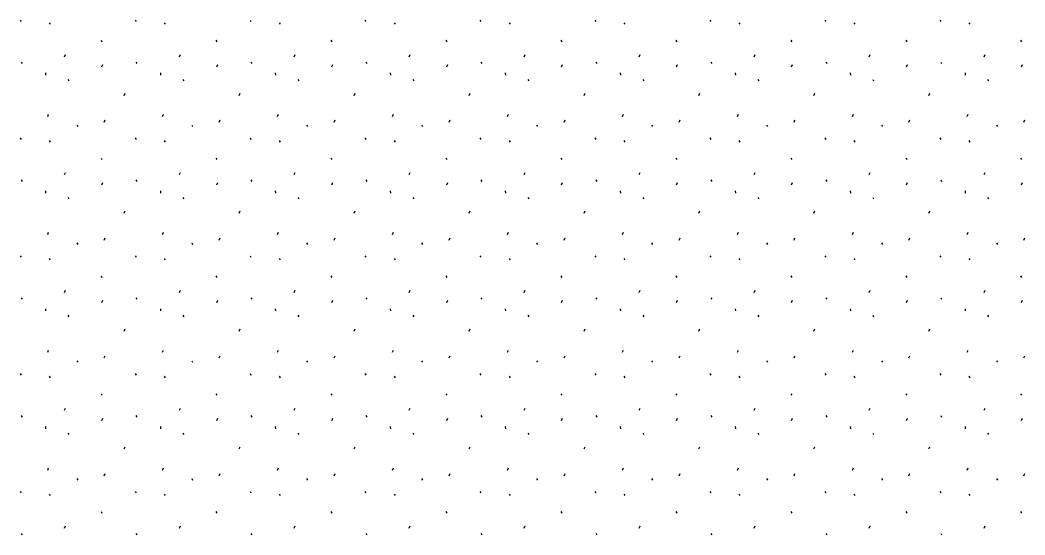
# Model space of a CAD drawing. Extents: x 419396 to 421519, y 4453567 to 4456767.
# Drawn here: x 420635 to 420707.4, y 4455546.7 to 4455583.9 of the extents above; entities that cross this region are included whole.
import ezdxf

# ---------------------------------------------------------------- set-up
doc = ezdxf.new("R2010")
doc.units = 0
doc.layers.add('Level 41', color=7, linetype='Continuous')

msp = doc.modelspace()

# ---------------------------------------------------------------- linework, layer by layer
at = {"layer": 'Level 41'}
for p, q in [((420634.954, 4455583.916), (420635.025, 4455583.809)), ((420637.053, 4455583.724), (420637.124, 4455583.617)), ((420643.247, 4455583.916), (420643.318, 4455583.809)), ((420645.346, 4455583.724), (420645.417, 4455583.617)), ((420651.54, 4455583.916), (420651.611, 4455583.809)), ((420653.639, 4455583.724), (420653.71, 4455583.617)), ((420659.833, 4455583.916), (420659.904, 4455583.809)), ((420661.932, 4455583.724), (420662.003, 4455583.617)), ((420668.126, 4455583.916), (420668.197, 4455583.809)), ((420670.225, 4455583.724), (420670.296, 4455583.617)), ((420676.419, 4455583.916), (420676.49, 4455583.809)), ((420678.518, 4455583.724), (420678.589, 4455583.617)), ((420684.712, 4455583.916), (420684.783, 4455583.809)), ((420686.811, 4455583.724), (420686.882, 4455583.617)), ((420693.005, 4455583.916), (420693.076, 4455583.809)), ((420695.104, 4455583.724), (420695.175, 4455583.617)), ((420701.298, 4455583.916), (420701.369, 4455583.809)), ((420703.397, 4455583.724), (420703.468, 4455583.617)), ((420640.791, 4455582.463), (420640.862, 4455582.356)), ((420649.084, 4455582.463), (420649.155, 4455582.356)), ((420657.377, 4455582.463), (420657.448, 4455582.356)), ((420665.67, 4455582.463), (420665.741, 4455582.356)), ((420673.963, 4455582.463), (420674.034, 4455582.356)), ((420682.256, 4455582.463), (420682.327, 4455582.356)), ((420690.549, 4455582.463), (420690.62, 4455582.356)), ((420698.842, 4455582.463), (420698.913, 4455582.356)), ((420707.135, 4455582.463), (420707.206, 4455582.356)), ((420635.021, 4455580.886), (420635.092, 4455580.779)), ((420638.15, 4455581.27), (420638.221, 4455581.429)), ((420643.314, 4455580.886), (420643.385, 4455580.779)), ((420646.443, 4455581.27), (420646.514, 4455581.429)), ((420651.607, 4455580.886), (420651.678, 4455580.779)), ((420654.736, 4455581.27), (420654.807, 4455581.429)), ((420659.9, 4455580.886), (420659.971, 4455580.779)), ((420663.029, 4455581.27), (420663.1, 4455581.429)), ((420668.193, 4455580.886), (420668.264, 4455580.779)), ((420671.322, 4455581.27), (420671.393, 4455581.429)), ((420676.486, 4455580.886), (420676.557, 4455580.779)), ((420679.615, 4455581.27), (420679.686, 4455581.429)), ((420684.779, 4455580.886), (420684.85, 4455580.779)), ((420687.908, 4455581.27), (420687.979, 4455581.429)), ((420693.072, 4455580.886), (420693.143, 4455580.779)), ((420696.201, 4455581.27), (420696.272, 4455581.429)), ((420701.365, 4455580.886), (420701.436, 4455580.779)), ((420704.494, 4455581.27), (420704.565, 4455581.429)), ((420636.779, 4455580.095), (420636.797, 4455579.935)), ((420640.849, 4455580.541), (420640.921, 4455580.701)), ((420645.072, 4455580.095), (420645.09, 4455579.935)), ((420649.142, 4455580.541), (420649.214, 4455580.701)), ((420653.365, 4455580.095), (420653.383, 4455579.935)), ((420657.435, 4455580.541), (420657.507, 4455580.701)), ((420661.658, 4455580.095), (420661.676, 4455579.935)), ((420665.728, 4455580.541), (420665.8, 4455580.701)), ((420669.951, 4455580.095), (420669.969, 4455579.935)), ((420674.021, 4455580.541), (420674.093, 4455580.701)), ((420678.244, 4455580.095), (420678.262, 4455579.935)), ((420682.314, 4455580.541), (420682.386, 4455580.701)), ((420686.537, 4455580.095), (420686.555, 4455579.935)), ((420690.607, 4455580.541), (420690.679, 4455580.701)), ((420694.83, 4455580.095), (420694.848, 4455579.935)), ((420698.9, 4455580.541), (420698.972, 4455580.701)), ((420703.123, 4455580.095), (420703.141, 4455579.935)), ((420707.193, 4455580.541), (420707.265, 4455580.701)), ((420638.409, 4455579.625), (420638.479, 4455579.518)), ((420646.702, 4455579.625), (420646.772, 4455579.518)), ((420654.995, 4455579.625), (420655.065, 4455579.518)), ((420663.288, 4455579.625), (420663.358, 4455579.518)), ((420671.581, 4455579.625), (420671.651, 4455579.518)), ((420679.874, 4455579.625), (420679.944, 4455579.518)), ((420688.167, 4455579.625), (420688.237, 4455579.518)), ((420696.46, 4455579.625), (420696.53, 4455579.518)), ((420704.753, 4455579.625), (420704.823, 4455579.518)), ((420642.465, 4455578.481), (420642.537, 4455578.641)), ((420650.758, 4455578.481), (420650.83, 4455578.641)), ((420659.051, 4455578.481), (420659.123, 4455578.641)), ((420667.344, 4455578.481), (420667.416, 4455578.641)), ((420675.637, 4455578.481), (420675.709, 4455578.641)), ((420683.93, 4455578.481), (420684.002, 4455578.641)), ((420692.223, 4455578.481), (420692.295, 4455578.641)), ((420700.516, 4455578.481), (420700.588, 4455578.641)), ((420636.944, 4455576.951), (420637.014, 4455577.111)), ((420641.027, 4455576.543), (420641.098, 4455576.703)), ((420645.237, 4455576.951), (420645.307, 4455577.111)), ((420649.32, 4455576.543), (420649.391, 4455576.703)), ((420653.53, 4455576.951), (420653.6, 4455577.111)), ((420657.613, 4455576.543), (420657.684, 4455576.703)), ((420661.823, 4455576.951), (420661.893, 4455577.111)), ((420665.906, 4455576.543), (420665.977, 4455576.703)), ((420670.116, 4455576.951), (420670.186, 4455577.111)), ((420674.199, 4455576.543), (420674.27, 4455576.703)), ((420678.409, 4455576.951), (420678.479, 4455577.111)), ((420682.492, 4455576.543), (420682.563, 4455576.703)), ((420686.702, 4455576.951), (420686.772, 4455577.111)), ((420690.785, 4455576.543), (420690.856, 4455576.703)), ((420694.995, 4455576.951), (420695.065, 4455577.111)), ((420699.078, 4455576.543), (420699.149, 4455576.703)), ((420703.288, 4455576.951), (420703.358, 4455577.111)), ((420707.371, 4455576.543), (420707.442, 4455576.703)), ((420639.039, 4455576.335), (420639.11, 4455576.229)), ((420647.332, 4455576.335), (420647.403, 4455576.229)), ((420655.625, 4455576.335), (420655.696, 4455576.229)), ((420663.918, 4455576.335), (420663.989, 4455576.229)), ((420672.211, 4455576.335), (420672.282, 4455576.229)), ((420680.504, 4455576.335), (420680.575, 4455576.229)), ((420688.797, 4455576.335), (420688.868, 4455576.229)), ((420697.09, 4455576.335), (420697.161, 4455576.229)), ((420705.383, 4455576.335), (420705.454, 4455576.229)), ((420634.954, 4455575.406), (420635.025, 4455575.299)), ((420637.053, 4455575.214), (420637.124, 4455575.107)), ((420643.247, 4455575.406), (420643.318, 4455575.299)), ((420645.346, 4455575.214), (420645.417, 4455575.107)), ((420651.54, 4455575.406), (420651.611, 4455575.299)), ((420653.639, 4455575.214), (420653.71, 4455575.107)), ((420659.833, 4455575.406), (420659.904, 4455575.299)), ((420661.932, 4455575.214), (420662.003, 4455575.107)), ((420668.126, 4455575.406), (420668.197, 4455575.299)), ((420670.225, 4455575.214), (420670.296, 4455575.107)), ((420676.419, 4455575.406), (420676.49, 4455575.299)), ((420678.518, 4455575.214), (420678.589, 4455575.107)), ((420684.712, 4455575.406), (420684.783, 4455575.299)), ((420686.811, 4455575.214), (420686.882, 4455575.107)), ((420693.005, 4455575.406), (420693.076, 4455575.299)), ((420695.104, 4455575.214), (420695.175, 4455575.107)), ((420701.298, 4455575.406), (420701.369, 4455575.299)), ((420703.397, 4455575.214), (420703.468, 4455575.107)), ((420640.791, 4455573.953), (420640.862, 4455573.846)), ((420649.084, 4455573.953), (420649.155, 4455573.846)), ((420657.377, 4455573.953), (420657.448, 4455573.846)), ((420665.67, 4455573.953), (420665.741, 4455573.846)), ((420673.963, 4455573.953), (420674.034, 4455573.846)), ((420682.256, 4455573.953), (420682.327, 4455573.846)), ((420690.549, 4455573.953), (420690.62, 4455573.846)), ((420698.842, 4455573.953), (420698.913, 4455573.846)), ((420707.135, 4455573.953), (420707.206, 4455573.846)), ((420638.15, 4455572.76), (420638.221, 4455572.919)), ((420646.443, 4455572.76), (420646.514, 4455572.919)), ((420654.736, 4455572.76), (420654.807, 4455572.919)), ((420663.029, 4455572.76), (420663.1, 4455572.919)), ((420671.322, 4455572.76), (420671.393, 4455572.919)), ((420679.615, 4455572.76), (420679.686, 4455572.919)), ((420687.908, 4455572.76), (420687.979, 4455572.919)), ((420696.201, 4455572.76), (420696.272, 4455572.919)), ((420704.494, 4455572.76), (420704.565, 4455572.919)), ((420635.021, 4455572.376), (420635.092, 4455572.269)), ((420640.849, 4455572.031), (420640.921, 4455572.191)), ((420643.314, 4455572.376), (420643.385, 4455572.269)), ((420649.142, 4455572.031), (420649.214, 4455572.191)), ((420651.607, 4455572.376), (420651.678, 4455572.269)), ((420657.435, 4455572.031), (420657.507, 4455572.191)), ((420659.9, 4455572.376), (420659.971, 4455572.269)), ((420665.728, 4455572.031), (420665.8, 4455572.191)), ((420668.193, 4455572.376), (420668.264, 4455572.269)), ((420674.021, 4455572.031), (420674.093, 4455572.191)), ((420676.486, 4455572.376), (420676.557, 4455572.269)), ((420682.314, 4455572.031), (420682.386, 4455572.191)), ((420684.779, 4455572.376), (420684.85, 4455572.269)), ((420690.607, 4455572.031), (420690.679, 4455572.191)), ((420693.072, 4455572.376), (420693.143, 4455572.269)), ((420698.9, 4455572.031), (420698.972, 4455572.191)), ((420701.365, 4455572.376), (420701.436, 4455572.269)), ((420707.193, 4455572.031), (420707.265, 4455572.191)), ((420636.779, 4455571.585), (420636.797, 4455571.425)), ((420645.072, 4455571.585), (420645.09, 4455571.425)), ((420653.365, 4455571.585), (420653.383, 4455571.425)), ((420661.658, 4455571.585), (420661.676, 4455571.425)), ((420669.951, 4455571.585), (420669.969, 4455571.425)), ((420678.244, 4455571.585), (420678.262, 4455571.425)), ((420686.537, 4455571.585), (420686.555, 4455571.425)), ((420694.83, 4455571.585), (420694.848, 4455571.425)), ((420703.123, 4455571.585), (420703.141, 4455571.425)), ((420638.409, 4455571.115), (420638.479, 4455571.008)), ((420646.702, 4455571.115), (420646.772, 4455571.008)), ((420654.995, 4455571.115), (420655.065, 4455571.008)), ((420663.288, 4455571.115), (420663.358, 4455571.008)), ((420671.581, 4455571.115), (420671.651, 4455571.008)), ((420679.874, 4455571.115), (420679.944, 4455571.008)), ((420688.167, 4455571.115), (420688.237, 4455571.008)), ((420696.46, 4455571.115), (420696.53, 4455571.008)), ((420704.753, 4455571.115), (420704.823, 4455571.008)), ((420642.465, 4455569.971), (420642.537, 4455570.131)), ((420650.758, 4455569.971), (420650.83, 4455570.131)), ((420659.051, 4455569.971), (420659.123, 4455570.131)), ((420667.344, 4455569.971), (420667.416, 4455570.131)), ((420675.637, 4455569.971), (420675.709, 4455570.131)), ((420683.93, 4455569.971), (420684.002, 4455570.131)), ((420692.223, 4455569.971), (420692.295, 4455570.131)), ((420700.516, 4455569.971), (420700.588, 4455570.131)), ((420636.944, 4455568.441), (420637.014, 4455568.601)), ((420645.237, 4455568.441), (420645.307, 4455568.601)), ((420653.53, 4455568.441), (420653.6, 4455568.601)), ((420661.823, 4455568.441), (420661.893, 4455568.601)), ((420670.116, 4455568.441), (420670.186, 4455568.601)), ((420678.409, 4455568.441), (420678.479, 4455568.601)), ((420686.702, 4455568.441), (420686.772, 4455568.601)), ((420694.995, 4455568.441), (420695.065, 4455568.601)), ((420703.288, 4455568.441), (420703.358, 4455568.601)), ((420639.039, 4455567.825), (420639.11, 4455567.719)), ((420641.027, 4455568.033), (420641.098, 4455568.193)), ((420647.332, 4455567.825), (420647.403, 4455567.719)), ((420649.32, 4455568.033), (420649.391, 4455568.193)), ((420655.625, 4455567.825), (420655.696, 4455567.719)), ((420657.613, 4455568.033), (420657.684, 4455568.193)), ((420663.918, 4455567.825), (420663.989, 4455567.719)), ((420665.906, 4455568.033), (420665.977, 4455568.193)), ((420672.211, 4455567.825), (420672.282, 4455567.719)), ((420674.199, 4455568.033), (420674.27, 4455568.193)), ((420680.504, 4455567.825), (420680.575, 4455567.719)), ((420682.492, 4455568.033), (420682.563, 4455568.193)), ((420688.797, 4455567.825), (420688.868, 4455567.719)), ((420690.785, 4455568.033), (420690.856, 4455568.193)), ((420697.09, 4455567.825), (420697.161, 4455567.719)), ((420699.078, 4455568.033), (420699.149, 4455568.193)), ((420705.383, 4455567.825), (420705.454, 4455567.719)), ((420707.371, 4455568.033), (420707.442, 4455568.193)), ((420634.954, 4455566.896), (420635.025, 4455566.789)), ((420637.053, 4455566.704), (420637.124, 4455566.597)), ((420643.247, 4455566.896), (420643.318, 4455566.789)), ((420645.346, 4455566.704), (420645.417, 4455566.597)), ((420651.54, 4455566.896), (420651.611, 4455566.789)), ((420653.639, 4455566.704), (420653.71, 4455566.597)), ((420659.833, 4455566.896), (420659.904, 4455566.789)), ((420661.932, 4455566.704), (420662.003, 4455566.597)), ((420668.126, 4455566.896), (420668.197, 4455566.789)), ((420670.225, 4455566.704), (420670.296, 4455566.597)), ((420676.419, 4455566.896), (420676.49, 4455566.789)), ((420678.518, 4455566.704), (420678.589, 4455566.597)), ((420684.712, 4455566.896), (420684.783, 4455566.789)), ((420686.811, 4455566.704), (420686.882, 4455566.597)), ((420693.005, 4455566.896), (420693.076, 4455566.789)), ((420695.104, 4455566.704), (420695.175, 4455566.597)), ((420701.298, 4455566.896), (420701.369, 4455566.789)), ((420703.397, 4455566.704), (420703.468, 4455566.597)), ((420640.791, 4455565.443), (420640.862, 4455565.336)), ((420649.084, 4455565.443), (420649.155, 4455565.336)), ((420657.377, 4455565.443), (420657.448, 4455565.336)), ((420665.67, 4455565.443), (420665.741, 4455565.336)), ((420673.963, 4455565.443), (420674.034, 4455565.336)), ((420682.256, 4455565.443), (420682.327, 4455565.336)), ((420690.549, 4455565.443), (420690.62, 4455565.336)), ((420698.842, 4455565.443), (420698.913, 4455565.336)), ((420707.135, 4455565.443), (420707.206, 4455565.336)), ((420638.15, 4455564.25), (420638.221, 4455564.409)), ((420646.443, 4455564.25), (420646.514, 4455564.409)), ((420654.736, 4455564.25), (420654.807, 4455564.409)), ((420663.029, 4455564.25), (420663.1, 4455564.409)), ((420671.322, 4455564.25), (420671.393, 4455564.409)), ((420679.615, 4455564.25), (420679.686, 4455564.409)), ((420687.908, 4455564.25), (420687.979, 4455564.409)), ((420696.201, 4455564.25), (420696.272, 4455564.409)), ((420704.494, 4455564.25), (420704.565, 4455564.409)), ((420635.021, 4455563.866), (420635.092, 4455563.759)), ((420640.849, 4455563.521), (420640.921, 4455563.681)), ((420643.314, 4455563.866), (420643.385, 4455563.759)), ((420649.142, 4455563.521), (420649.214, 4455563.681)), ((420651.607, 4455563.866), (420651.678, 4455563.759)), ((420657.435, 4455563.521), (420657.507, 4455563.681)), ((420659.9, 4455563.866), (420659.971, 4455563.759)), ((420665.728, 4455563.521), (420665.8, 4455563.681)), ((420668.193, 4455563.866), (420668.264, 4455563.759)), ((420674.021, 4455563.521), (420674.093, 4455563.681)), ((420676.486, 4455563.866), (420676.557, 4455563.759)), ((420682.314, 4455563.521), (420682.386, 4455563.681)), ((420684.779, 4455563.866), (420684.85, 4455563.759)), ((420690.607, 4455563.521), (420690.679, 4455563.681)), ((420693.072, 4455563.866), (420693.143, 4455563.759)), ((420698.9, 4455563.521), (420698.972, 4455563.681)), ((420701.365, 4455563.866), (420701.436, 4455563.759)), ((420707.193, 4455563.521), (420707.265, 4455563.681)), ((420636.779, 4455563.075), (420636.797, 4455562.915)), ((420645.072, 4455563.075), (420645.09, 4455562.915)), ((420653.365, 4455563.075), (420653.383, 4455562.915)), ((420661.658, 4455563.075), (420661.676, 4455562.915)), ((420669.951, 4455563.075), (420669.969, 4455562.915)), ((420678.244, 4455563.075), (420678.262, 4455562.915)), ((420686.537, 4455563.075), (420686.555, 4455562.915)), ((420694.83, 4455563.075), (420694.848, 4455562.915)), ((420703.123, 4455563.075), (420703.141, 4455562.915)), ((420638.409, 4455562.605), (420638.479, 4455562.498)), ((420646.702, 4455562.605), (420646.772, 4455562.498)), ((420654.995, 4455562.605), (420655.065, 4455562.498)), ((420663.288, 4455562.605), (420663.358, 4455562.498)), ((420671.581, 4455562.605), (420671.651, 4455562.498)), ((420679.874, 4455562.605), (420679.944, 4455562.498)), ((420688.167, 4455562.605), (420688.237, 4455562.498)), ((420696.46, 4455562.605), (420696.53, 4455562.498)), ((420704.753, 4455562.605), (420704.823, 4455562.498)), ((420642.465, 4455561.461), (420642.537, 4455561.621)), ((420650.758, 4455561.461), (420650.83, 4455561.621)), ((420659.051, 4455561.461), (420659.123, 4455561.621)), ((420667.344, 4455561.461), (420667.416, 4455561.621)), ((420675.637, 4455561.461), (420675.709, 4455561.621)), ((420683.93, 4455561.461), (420684.002, 4455561.621)), ((420692.223, 4455561.461), (420692.295, 4455561.621)), ((420700.516, 4455561.461), (420700.588, 4455561.621)), ((420636.944, 4455559.931), (420637.014, 4455560.091)), ((420645.237, 4455559.931), (420645.307, 4455560.091)), ((420653.53, 4455559.931), (420653.6, 4455560.091)), ((420661.823, 4455559.931), (420661.893, 4455560.091)), ((420670.116, 4455559.931), (420670.186, 4455560.091)), ((420678.409, 4455559.931), (420678.479, 4455560.091)), ((420686.702, 4455559.931), (420686.772, 4455560.091)), ((420694.995, 4455559.931), (420695.065, 4455560.091)), ((420703.288, 4455559.931), (420703.358, 4455560.091)), ((420639.039, 4455559.315), (420639.11, 4455559.209)), ((420641.027, 4455559.523), (420641.098, 4455559.683)), ((420647.332, 4455559.315), (420647.403, 4455559.209)), ((420649.32, 4455559.523), (420649.391, 4455559.683)), ((420655.625, 4455559.315), (420655.696, 4455559.209)), ((420657.613, 4455559.523), (420657.684, 4455559.683)), ((420663.918, 4455559.315), (420663.989, 4455559.209)), ((420665.906, 4455559.523), (420665.977, 4455559.683)), ((420672.211, 4455559.315), (420672.282, 4455559.209)), ((420674.199, 4455559.523), (420674.27, 4455559.683)), ((420680.504, 4455559.315), (420680.575, 4455559.209)), ((420682.492, 4455559.523), (420682.563, 4455559.683)), ((420688.797, 4455559.315), (420688.868, 4455559.209)), ((420690.785, 4455559.523), (420690.856, 4455559.683)), ((420697.09, 4455559.315), (420697.161, 4455559.209)), ((420699.078, 4455559.523), (420699.149, 4455559.683)), ((420705.383, 4455559.315), (420705.454, 4455559.209)), ((420707.371, 4455559.523), (420707.442, 4455559.683)), ((420634.954, 4455558.386), (420635.025, 4455558.279)), ((420643.247, 4455558.386), (420643.318, 4455558.279)), ((420651.54, 4455558.386), (420651.611, 4455558.279)), ((420659.833, 4455558.386), (420659.904, 4455558.279)), ((420668.126, 4455558.386), (420668.197, 4455558.279)), ((420676.419, 4455558.386), (420676.49, 4455558.279)), ((420684.712, 4455558.386), (420684.783, 4455558.279)), ((420693.005, 4455558.386), (420693.076, 4455558.279)), ((420701.298, 4455558.386), (420701.369, 4455558.279)), ((420637.053, 4455558.194), (420637.124, 4455558.087)), ((420645.346, 4455558.194), (420645.417, 4455558.087)), ((420653.639, 4455558.194), (420653.71, 4455558.087)), ((420661.932, 4455558.194), (420662.003, 4455558.087)), ((420670.225, 4455558.194), (420670.296, 4455558.087)), ((420678.518, 4455558.194), (420678.589, 4455558.087)), ((420686.811, 4455558.194), (420686.882, 4455558.087)), ((420695.104, 4455558.194), (420695.175, 4455558.087)), ((420703.397, 4455558.194), (420703.468, 4455558.087)), ((420640.791, 4455556.933), (420640.862, 4455556.826)), ((420649.084, 4455556.933), (420649.155, 4455556.826)), ((420657.377, 4455556.933), (420657.448, 4455556.826)), ((420665.67, 4455556.933), (420665.741, 4455556.826)), ((420673.963, 4455556.933), (420674.034, 4455556.826)), ((420682.256, 4455556.933), (420682.327, 4455556.826)), ((420690.549, 4455556.933), (420690.62, 4455556.826)), ((420698.842, 4455556.933), (420698.913, 4455556.826)), ((420707.135, 4455556.933), (420707.206, 4455556.826)), ((420638.15, 4455555.74), (420638.221, 4455555.899)), ((420646.443, 4455555.74), (420646.514, 4455555.899)), ((420654.736, 4455555.74), (420654.807, 4455555.899)), ((420663.029, 4455555.74), (420663.1, 4455555.899)), ((420671.322, 4455555.74), (420671.393, 4455555.899)), ((420679.615, 4455555.74), (420679.686, 4455555.899)), ((420687.908, 4455555.74), (420687.979, 4455555.899)), ((420696.201, 4455555.74), (420696.272, 4455555.899)), ((420704.494, 4455555.74), (420704.565, 4455555.899)), ((420635.021, 4455555.356), (420635.092, 4455555.249)), ((420640.849, 4455555.011), (420640.921, 4455555.171)), ((420643.314, 4455555.356), (420643.385, 4455555.249)), ((420649.142, 4455555.011), (420649.214, 4455555.171)), ((420651.607, 4455555.356), (420651.678, 4455555.249)), ((420657.435, 4455555.011), (420657.507, 4455555.171)), ((420659.9, 4455555.356), (420659.971, 4455555.249)), ((420665.728, 4455555.011), (420665.8, 4455555.171)), ((420668.193, 4455555.356), (420668.264, 4455555.249)), ((420674.021, 4455555.011), (420674.093, 4455555.171)), ((420676.486, 4455555.356), (420676.557, 4455555.249)), ((420682.314, 4455555.011), (420682.386, 4455555.171)), ((420684.779, 4455555.356), (420684.85, 4455555.249)), ((420690.607, 4455555.011), (420690.679, 4455555.171)), ((420693.072, 4455555.356), (420693.143, 4455555.249)), ((420698.9, 4455555.011), (420698.972, 4455555.171)), ((420701.365, 4455555.356), (420701.436, 4455555.249)), ((420707.193, 4455555.011), (420707.265, 4455555.171)), ((420636.779, 4455554.565), (420636.797, 4455554.405)), ((420638.409, 4455554.095), (420638.479, 4455553.988)), ((420645.072, 4455554.565), (420645.09, 4455554.405)), ((420646.702, 4455554.095), (420646.772, 4455553.988)), ((420653.365, 4455554.565), (420653.383, 4455554.405)), ((420654.995, 4455554.095), (420655.065, 4455553.988)), ((420661.658, 4455554.565), (420661.676, 4455554.405)), ((420663.288, 4455554.095), (420663.358, 4455553.988)), ((420669.951, 4455554.565), (420669.969, 4455554.405)), ((420671.581, 4455554.095), (420671.651, 4455553.988)), ((420678.244, 4455554.565), (420678.262, 4455554.405)), ((420679.874, 4455554.095), (420679.944, 4455553.988)), ((420686.537, 4455554.565), (420686.555, 4455554.405)), ((420688.167, 4455554.095), (420688.237, 4455553.988)), ((420694.83, 4455554.565), (420694.848, 4455554.405)), ((420696.46, 4455554.095), (420696.53, 4455553.988)), ((420703.123, 4455554.565), (420703.141, 4455554.405)), ((420704.753, 4455554.095), (420704.823, 4455553.988)), ((420642.465, 4455552.951), (420642.537, 4455553.111)), ((420650.758, 4455552.951), (420650.83, 4455553.111)), ((420659.051, 4455552.951), (420659.123, 4455553.111)), ((420667.344, 4455552.951), (420667.416, 4455553.111)), ((420675.637, 4455552.951), (420675.709, 4455553.111)), ((420683.93, 4455552.951), (420684.002, 4455553.111)), ((420692.223, 4455552.951), (420692.295, 4455553.111)), ((420700.516, 4455552.951), (420700.588, 4455553.111)), ((420636.944, 4455551.421), (420637.014, 4455551.581)), ((420641.027, 4455551.013), (420641.098, 4455551.173)), ((420645.237, 4455551.421), (420645.307, 4455551.581)), ((420649.32, 4455551.013), (420649.391, 4455551.173)), ((420653.53, 4455551.421), (420653.6, 4455551.581)), ((420657.613, 4455551.013), (420657.684, 4455551.173)), ((420661.823, 4455551.421), (420661.893, 4455551.581)), ((420665.906, 4455551.013), (420665.977, 4455551.173)), ((420670.116, 4455551.421), (420670.186, 4455551.581)), ((420674.199, 4455551.013), (420674.27, 4455551.173)), ((420678.409, 4455551.421), (420678.479, 4455551.581)), ((420682.492, 4455551.013), (420682.563, 4455551.173)), ((420686.702, 4455551.421), (420686.772, 4455551.581)), ((420690.785, 4455551.013), (420690.856, 4455551.173)), ((420694.995, 4455551.421), (420695.065, 4455551.581)), ((420699.078, 4455551.013), (420699.149, 4455551.173)), ((420703.288, 4455551.421), (420703.358, 4455551.581)), ((420707.371, 4455551.013), (420707.442, 4455551.173)), ((420639.039, 4455550.805), (420639.11, 4455550.699)), ((420647.332, 4455550.805), (420647.403, 4455550.699)), ((420655.625, 4455550.805), (420655.696, 4455550.699)), ((420663.918, 4455550.805), (420663.989, 4455550.699)), ((420672.211, 4455550.805), (420672.282, 4455550.699)), ((420680.504, 4455550.805), (420680.575, 4455550.699)), ((420688.797, 4455550.805), (420688.868, 4455550.699)), ((420697.09, 4455550.805), (420697.161, 4455550.699)), ((420705.383, 4455550.805), (420705.454, 4455550.699)), ((420634.954, 4455549.876), (420635.025, 4455549.769)), ((420637.053, 4455549.684), (420637.124, 4455549.577)), ((420643.247, 4455549.876), (420643.318, 4455549.769)), ((420645.346, 4455549.684), (420645.417, 4455549.577)), ((420651.54, 4455549.876), (420651.611, 4455549.769)), ((420653.639, 4455549.684), (420653.71, 4455549.577)), ((420659.833, 4455549.876), (420659.904, 4455549.769)), ((420661.932, 4455549.684), (420662.003, 4455549.577)), ((420668.126, 4455549.876), (420668.197, 4455549.769)), ((420670.225, 4455549.684), (420670.296, 4455549.577)), ((420676.419, 4455549.876), (420676.49, 4455549.769)), ((420678.518, 4455549.684), (420678.589, 4455549.577)), ((420684.712, 4455549.876), (420684.783, 4455549.769)), ((420686.811, 4455549.684), (420686.882, 4455549.577)), ((420693.005, 4455549.876), (420693.076, 4455549.769)), ((420695.104, 4455549.684), (420695.175, 4455549.577)), ((420701.298, 4455549.876), (420701.369, 4455549.769)), ((420703.397, 4455549.684), (420703.468, 4455549.577)), ((420640.791, 4455548.423), (420640.862, 4455548.316)), ((420649.084, 4455548.423), (420649.155, 4455548.316)), ((420657.377, 4455548.423), (420657.448, 4455548.316)), ((420665.67, 4455548.423), (420665.741, 4455548.316)), ((420673.963, 4455548.423), (420674.034, 4455548.316)), ((420682.256, 4455548.423), (420682.327, 4455548.316)), ((420690.549, 4455548.423), (420690.62, 4455548.316)), ((420698.842, 4455548.423), (420698.913, 4455548.316)), ((420707.135, 4455548.423), (420707.206, 4455548.316)), ((420635.021, 4455546.846), (420635.092, 4455546.739)), ((420638.15, 4455547.23), (420638.221, 4455547.389)), ((420643.314, 4455546.846), (420643.385, 4455546.739)), ((420646.443, 4455547.23), (420646.514, 4455547.389)), ((420651.607, 4455546.846), (420651.678, 4455546.739)), ((420654.736, 4455547.23), (420654.807, 4455547.389)), ((420659.9, 4455546.846), (420659.971, 4455546.739)), ((420663.029, 4455547.23), (420663.1, 4455547.389)), ((420668.193, 4455546.846), (420668.264, 4455546.739)), ((420671.322, 4455547.23), (420671.393, 4455547.389)), ((420676.486, 4455546.846), (420676.557, 4455546.739)), ((420679.615, 4455547.23), (420679.686, 4455547.389)), ((420684.779, 4455546.846), (420684.85, 4455546.739)), ((420687.908, 4455547.23), (420687.979, 4455547.389)), ((420693.072, 4455546.846), (420693.143, 4455546.739)), ((420696.201, 4455547.23), (420696.272, 4455547.389)), ((420701.365, 4455546.846), (420701.436, 4455546.739)), ((420704.494, 4455547.23), (420704.565, 4455547.389))]:
    msp.add_line(p, q, dxfattribs=at)

doc.saveas('drawing.dxf')
